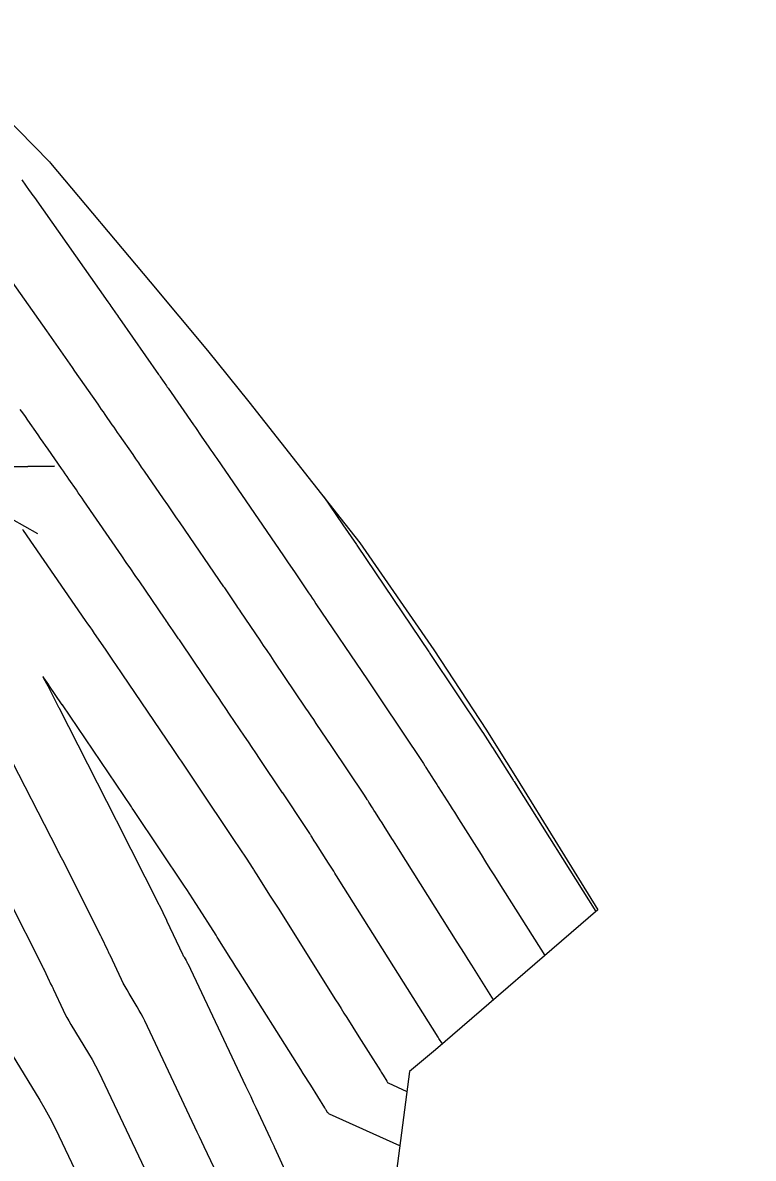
# Model space of a CAD drawing. Extents: x 954385 to 988206, y 1868364 to 1924553.
# Drawn here: x 957806.5 to 957839.2, y 1919991 to 1920041.8 of the extents above; entities that cross this region are included whole.
import ezdxf

# ---------------------------------------------------------------- set-up
doc = ezdxf.new("R2010")
doc.units = 0
for name, color, linetype in [('24', 7, 'Continuous'), ('26', 7, 'Continuous'), ('6', 7, 'Continuous'), ('7', 7, 'Continuous'), ('Default', 7, 'Continuous')]:
    doc.layers.add(name, color=color, linetype=linetype)

msp = doc.modelspace()

# ---------------------------------------------------------------- linework, layer by layer
at = {"layer": '24'}
msp.add_lwpolyline([(957799.354, 1920043.259), (957802.755, 1920040.565), (957807.654, 1920035.581), (957807.696, 1920035.531), (957812.171, 1920030.21), (957814.725, 1920027.14), (957816.584, 1920024.835), (957820.886, 1920019.382), (957821.559, 1920018.522), (957824.86, 1920013.735), (957827.223, 1920010.14), (957827.224, 1920010.138), (957827.646, 1920009.464), (957828.591, 1920007.948), (957832.213, 1920002.096), (957824.937, 1919995.817), (957823.773, 1919994.85), (957823.101, 1919989.699)], dxfattribs=at)
at = {"layer": '26'}
msp.add_lwpolyline([(957807.131, 1920018.928), (957801.873, 1920021.888), (957807.873, 1920021.953), (957801.873, 1920021.888), (957804.929, 1920016.725)], dxfattribs=at)
at = {"layer": '6'}
for points in [[(957806.444, 1920019.139), (957806.482, 1920019.083), (957809.257, 1920015.051), (957809.358, 1920014.904), (957809.459, 1920014.757), (957809.56, 1920014.611), (957809.66, 1920014.464), (957810.144, 1920013.759), (957810.204, 1920013.672), (957810.264, 1920013.584), (957810.324, 1920013.496), (957810.384, 1920013.408), (957810.727, 1920012.904), (957810.774, 1920012.836), (957810.836, 1920012.745), (957810.867, 1920012.699), (957810.898, 1920012.654), (957813.188, 1920009.273), (957813.278, 1920009.14), (957813.368, 1920009.007), (957813.458, 1920008.874), (957813.548, 1920008.741), (957813.907, 1920008.209), (957813.997, 1920008.076), (957814.086, 1920007.943), (957814.176, 1920007.81), (957814.265, 1920007.677), (957815.9, 1920005.242), (957815.902, 1920005.239), (957816.46, 1920004.406), (957816.46, 1920004.405), (957816.758, 1920003.941), (957816.784, 1920003.901), (957816.809, 1920003.861), (957816.885, 1920003.743), (957816.91, 1920003.703), (957817.543, 1920002.707), (957817.601, 1920002.616), (957817.659, 1920002.525), (957817.775, 1920002.343), (957817.803, 1920002.297), (957817.832, 1920002.252), (957817.861, 1920002.206), (957817.89, 1920002.16), (957820.467, 1919998.067), (957820.592, 1919997.868), (957820.717, 1919997.669), (957820.842, 1919997.47), (957820.968, 1919997.271), (957821.515, 1919996.4), (957821.617, 1919996.238), (957821.719, 1919996.076), (957821.821, 1919995.914), (957821.923, 1919995.752), (957822.477, 1919994.875), (957822.507, 1919994.828), (957822.536, 1919994.78), (957822.566, 1919994.733), (957822.596, 1919994.686), (957822.765, 1919994.416), (957822.781, 1919994.389), (957822.798, 1919994.362), (957822.802, 1919994.356), (957822.808, 1919994.351), (957822.814, 1919994.346), (957822.821, 1919994.342), (957823.657, 1919993.963)], [(957815.173, 1919990.221), (957814.585, 1919991.48), (957814.482, 1919991.7), (957814.378, 1919991.921), (957814.275, 1919992.141), (957814.171, 1919992.361), (957811.922, 1919997.116), (957811.844, 1919997.275), (957811.762, 1919997.432), (957811.676, 1919997.588), (957811.587, 1919997.741), (957811.219, 1919998.349), (957811.129, 1919998.502), (957811.043, 1919998.657), (957810.961, 1919998.814), (957810.883, 1919998.974), (957810.368, 1920000.055), (957810.351, 1920000.091), (957810.334, 1920000.126), (957810.292, 1920000.215), (957810.267, 1920000.269), (957809.985, 1920000.862), (957809.97, 1920000.893), (957809.952, 1920000.933), (957809.944, 1920000.948), (957809.94, 1920000.956), (957808.248, 1920004.308), (957808.189, 1920004.425), (957808.091, 1920004.62), (957808.071, 1920004.659), (957808.051, 1920004.698), (957808.031, 1920004.737), (957808.012, 1920004.776), (957805.708, 1920009.284)]]:
    msp.add_lwpolyline(points, dxfattribs=at)
at = {"layer": '7'}
for points in [[(957806.412, 1920034.782), (957806.749, 1920034.305), (957806.806, 1920034.224), (957806.864, 1920034.143), (957806.921, 1920034.061), (957806.978, 1920033.98), (957810.27, 1920029.312), (957810.313, 1920029.251), (957810.356, 1920029.189), (957810.399, 1920029.128), (957810.442, 1920029.066), (957810.615, 1920028.82), (957810.658, 1920028.759), (957810.701, 1920028.697), (957810.744, 1920028.636), (957810.786, 1920028.574), (957812.539, 1920026.063), (957812.575, 1920026.012), (957812.611, 1920025.961), (957812.646, 1920025.91), (957812.682, 1920025.858), (957812.824, 1920025.653), (957812.86, 1920025.602), (957812.895, 1920025.551), (957812.931, 1920025.5), (957812.967, 1920025.448), (957814.104, 1920023.808), (957814.19, 1920023.682), (957814.277, 1920023.557), (957814.364, 1920023.431), (957814.45, 1920023.306), (957814.796, 1920022.803), (957814.883, 1920022.677), (957814.969, 1920022.551), (957815.056, 1920022.426), (957815.142, 1920022.3), (957818.133, 1920017.941), (957818.163, 1920017.896), (957818.194, 1920017.851), (957818.286, 1920017.716), (957818.317, 1920017.671), (957818.65, 1920017.182), (957818.711, 1920017.093), (957818.771, 1920017.004), (957818.832, 1920016.915), (957818.892, 1920016.826), (957819.26, 1920016.282), (957819.342, 1920016.162), (957819.423, 1920016.041), (957819.505, 1920015.921), (957819.586, 1920015.8), (957821.894, 1920012.383), (957821.954, 1920012.294), (957822.014, 1920012.205), (957822.074, 1920012.116), (957822.134, 1920012.027), (957822.493, 1920011.491), (957822.494, 1920011.491), (957824.403, 1920008.638), (957824.404, 1920008.636), (957824.468, 1920008.537), (957824.489, 1920008.504), (957824.51, 1920008.471), (957824.784, 1920008.041), (957824.854, 1920007.93), (957824.995, 1920007.709), (957825.065, 1920007.599), (957825.594, 1920006.765), (957825.69, 1920006.614), (957825.786, 1920006.463), (957825.881, 1920006.311), (957825.977, 1920006.16), (957826.982, 1920004.563), (957827.181, 1920004.246), (957827.381, 1920003.93), (957827.58, 1920003.613), (957827.779, 1920003.296), (957829.83, 1920000.04)], [(957827.539, 1919998.063), (957826.562, 1919999.614), (957826.399, 1919999.873), (957826.237, 1920000.132), (957826.074, 1920000.39), (957825.911, 1920000.649), (957823.281, 1920004.827), (957823.208, 1920004.943), (957823.135, 1920005.059), (957823.061, 1920005.175), (957822.988, 1920005.291), (957822.637, 1920005.844), (957822.546, 1920005.987), (957822.455, 1920006.13), (957822.247, 1920006.456), (957822.182, 1920006.559), (957822.117, 1920006.662), (957821.961, 1920006.905), (957821.941, 1920006.938), (957821.92, 1920006.97), (957821.9, 1920007.002), (957821.879, 1920007.034), (957821.756, 1920007.226), (957821.755, 1920007.227), (957820.296, 1920009.407), (957820.295, 1920009.408), (957819.602, 1920010.44), (957819.487, 1920010.612), (957819.371, 1920010.784), (957819.255, 1920010.956), (957819.14, 1920011.128), (957817.722, 1920013.228), (957817.563, 1920013.462), (957817.405, 1920013.696), (957817.246, 1920013.93), (957817.088, 1920014.165), (957816.227, 1920015.435), (957816.182, 1920015.502), (957816.136, 1920015.569), (957816.091, 1920015.636), (957816.045, 1920015.703), (957815.832, 1920016.016), (957815.772, 1920016.104), (957815.711, 1920016.193), (957815.591, 1920016.37), (957815.56, 1920016.414), (957815.53, 1920016.459), (957815.5, 1920016.503), (957815.47, 1920016.547), (957813.502, 1920019.416), (957813.317, 1920019.684), (957813.132, 1920019.953), (957812.948, 1920020.222), (957812.763, 1920020.491), (957811.908, 1920021.732), (957811.781, 1920021.918), (957811.653, 1920022.103), (957811.525, 1920022.288), (957811.397, 1920022.473), (957810.788, 1920023.352), (957810.708, 1920023.467), (957810.628, 1920023.582), (957810.549, 1920023.696), (957810.469, 1920023.811), (957810.15, 1920024.27), (957810.07, 1920024.385), (957809.99, 1920024.5), (957809.91, 1920024.614), (957809.831, 1920024.729), (957808.791, 1920026.218), (957808.687, 1920026.368), (957808.582, 1920026.518), (957808.477, 1920026.668), (957808.372, 1920026.818), (957807.952, 1920027.418), (957807.847, 1920027.568), (957807.741, 1920027.718), (957807.636, 1920027.868), (957807.531, 1920028.018), (957805.532, 1920030.853)], [(957825.249, 1919996.086), (957825.093, 1919996.334), (957825.054, 1919996.395), (957820.585, 1920003.493), (957820.534, 1920003.574), (957820.483, 1920003.655), (957820.432, 1920003.736), (957820.381, 1920003.817), (957820.176, 1920004.14), (957820.125, 1920004.22), (957820.073, 1920004.301), (957820.022, 1920004.382), (957819.971, 1920004.463), (957819.579, 1920005.08), (957819.511, 1920005.186), (957819.397, 1920005.364), (957819.375, 1920005.4), (957819.352, 1920005.435), (957819.329, 1920005.471), (957819.307, 1920005.506), (957819.108, 1920005.815), (957819.107, 1920005.817), (957818.099, 1920007.323), (957818.097, 1920007.325), (957817.063, 1920008.866), (957816.896, 1920009.115), (957816.729, 1920009.364), (957816.561, 1920009.612), (957816.393, 1920009.861), (957815.722, 1920010.855), (957815.554, 1920011.103), (957815.386, 1920011.352), (957815.218, 1920011.6), (957815.05, 1920011.848), (957813.563, 1920014.044), (957813.532, 1920014.089), (957813.502, 1920014.134), (957813.471, 1920014.179), (957813.44, 1920014.224), (957813.288, 1920014.448), (957813.226, 1920014.538), (957813.196, 1920014.583), (957812.987, 1920014.889), (957812.942, 1920014.955), (957812.897, 1920015.021), (957812.852, 1920015.087), (957812.807, 1920015.153), (957811.696, 1920016.772), (957811.496, 1920017.064), (957811.296, 1920017.355), (957811.095, 1920017.647), (957810.895, 1920017.938), (957809.195, 1920020.408), (957809.112, 1920020.528), (957809.029, 1920020.649), (957808.946, 1920020.769), (957808.862, 1920020.89), (957808.528, 1920021.372), (957808.445, 1920021.492), (957808.361, 1920021.612), (957808.278, 1920021.733), (957808.194, 1920021.853), (957807.597, 1920022.713), (957807.483, 1920022.876), (957807.37, 1920023.039), (957807.257, 1920023.201), (957807.144, 1920023.364), (957806.69, 1920024.014), (957806.576, 1920024.176), (957806.463, 1920024.339), (957806.349, 1920024.501)], [(957819.942, 1920020.578), (957820.796, 1920019.334), (957821.397, 1920018.452), (957821.415, 1920018.426), (957821.451, 1920018.373), (957824.648, 1920013.638), (957824.665, 1920013.613), (957824.691, 1920013.575), (957827.051, 1920010.049), (957827.052, 1920010.046), (957827.058, 1920010.036), (957827.481, 1920009.373), (957827.493, 1920009.353), (957828.415, 1920007.901), (957828.437, 1920007.867), (957828.459, 1920007.832), (957828.547, 1920007.693), (957832.121, 1920002.017)], [(957823.338, 1919991.518), (957820.197, 1919992.944), (957820.171, 1919992.958), (957820.148, 1919992.975), (957820.129, 1919992.995), (957820.112, 1919993.019), (957820.05, 1919993.12), (957820.034, 1919993.145), (957820.018, 1919993.17), (957820.003, 1919993.195), (957819.987, 1919993.221), (957819.352, 1919994.234), (957819.241, 1919994.412), (957819.13, 1919994.589), (957819.018, 1919994.766), (957818.907, 1919994.943), (957816.116, 1919999.362), (957816.088, 1919999.407), (957816.06, 1919999.452), (957816.031, 1919999.497), (957816.003, 1919999.542), (957815.861, 1919999.767), (957815.805, 1919999.857), (957815.776, 1919999.902), (957815.194, 1920000.827), (957815.168, 1920000.868), (957815.116, 1920000.951), (957814.239, 1920002.33), (957814.21, 1920002.375), (957813.812, 1920002.995), (957813.705, 1920003.155), (957813.702, 1920003.158), (957811.467, 1920006.488), (957811.432, 1920006.54), (957811.362, 1920006.645), (957811.326, 1920006.697), (957808.233, 1920011.263), (957808.227, 1920011.272), (957807.632, 1920012.145), (957807.62, 1920012.163), (957807.403, 1920012.477), (957807.375, 1920012.517), (957807.364, 1920012.528), (957807.368, 1920012.513), (957807.39, 1920012.469), (957807.574, 1920012.114), (957808.059, 1920011.172), (957808.067, 1920011.155), (957810.647, 1920006.107), (957810.657, 1920006.087), (957810.678, 1920006.046), (957812.553, 1920002.331), (957812.561, 1920002.313), (957812.889, 1920001.623), (957812.908, 1920001.583), (957813.611, 1920000.107), (957813.628, 1920000.071), (957813.647, 1920000.035), (957813.666, 1920000), (957813.687, 1919999.966), (957813.77, 1919999.828), (957813.79, 1919999.794), (957813.809, 1919999.759), (957813.828, 1919999.723), (957813.845, 1919999.687), (957816.437, 1919994.206), (957816.551, 1919993.965), (957816.665, 1919993.725), (957816.778, 1919993.484), (957816.89, 1919993.242), (957817.534, 1919991.865), (957817.55, 1919991.83), (957817.567, 1919991.795), (957817.583, 1919991.76), (957817.6, 1919991.726), (957817.666, 1919991.586), (957817.682, 1919991.551), (957817.699, 1919991.516), (957817.715, 1919991.481), (957817.731, 1919991.446), (957821.835, 1919982.46)], [(957805.819, 1920002.571), (957807.328, 1919999.581), (957807.335, 1919999.567), (957807.342, 1919999.552), (957807.349, 1919999.538), (957807.355, 1919999.524), (957807.389, 1919999.453), (957807.41, 1919999.411), (957807.646, 1919998.912), (957807.677, 1919998.847), (957807.707, 1919998.783), (957807.768, 1919998.655), (957807.783, 1919998.623), (957807.798, 1919998.591), (957807.813, 1919998.559), (957807.828, 1919998.527), (957808.269, 1919997.601), (957808.35, 1919997.437), (957808.434, 1919997.275), (957808.523, 1919997.116), (957808.615, 1919996.958), (957809.404, 1919995.653), (957809.563, 1919995.382), (957809.715, 1919995.106), (957809.861, 1919994.827), (957809.999, 1919994.544), (957811.904, 1919990.515)], [(957805.989, 1919995.605), (957807.221, 1919993.565), (957807.45, 1919993.175), (957807.669, 1919992.78), (957807.877, 1919992.379), (957808.076, 1919991.973), (957809.638, 1919988.67)]]:
    msp.add_lwpolyline(points, dxfattribs=at)
at = {"layer": 'Default'}
msp.add_arc((956871.597, 1919501.221), 996.448, 12.648055, 34.075074, dxfattribs=at)

doc.saveas('drawing.dxf')
